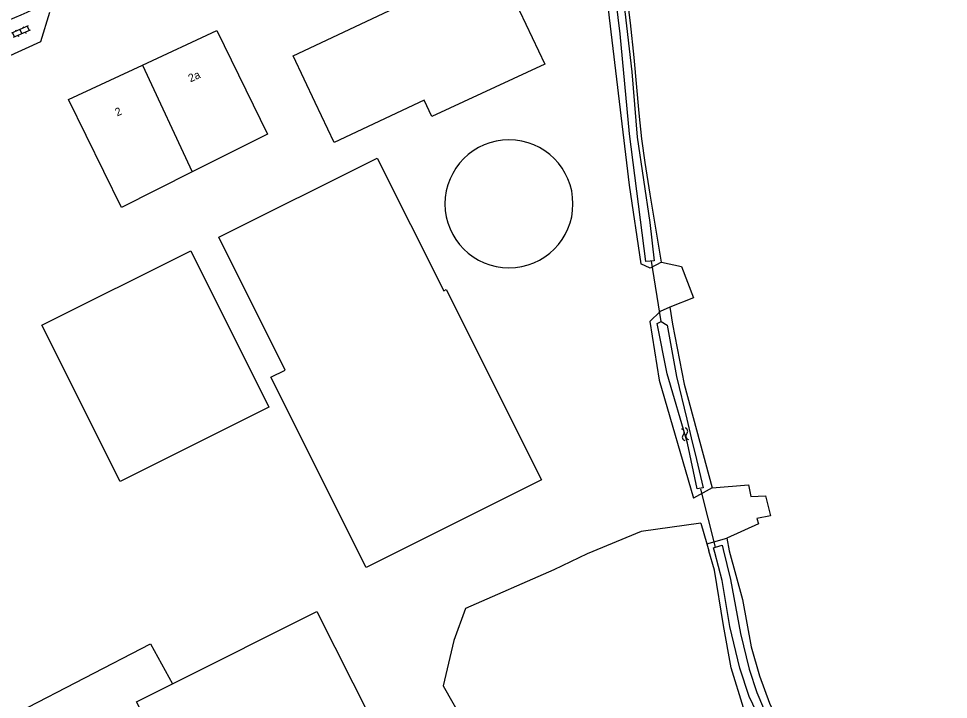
# Model space of a CAD drawing. Extents: x 135999 to 138000, y 396000 to 398501.
# Drawn here: x 136883.8 to 137000, y 396981.4 to 397066.5 of the extents above; entities that cross this region are included whole.
import ezdxf

# ---------------------------------------------------------------- set-up
doc = ezdxf.new("R2010")
doc.units = 0
for name, color, linetype in [('gg-afsc-draadraster', 7, 'Continuous'), ('gg-afsc-lijn draadraster', 7, 'Continuous'), ('gg-afsc-muur', 7, 'Continuous'), ('gg-anno-huisnummerreeks BGT', 7, 'Continuous'), ('gg-bbg-bijgebouw', 7, 'Continuous'), ('gg-bbg-gedigitaliseerde bebouwing', 7, 'Continuous'), ('gg-bbg-gedigitaliseerde bijgebouw', 7, 'Continuous'), ('gg-bbg-hoofdgebouw', 7, 'Continuous'), ('gg-bbg-opslagtank', 7, 'Continuous'), ('gg-bbg-tussenscheiding', 7, 'Continuous'), ('gg-knt-verharding', 7, 'Continuous'), ('gg-kntw-bovenkant insteek waterloop', 7, 'Continuous'), ('gg-kntw-waterlijn', 7, 'Continuous'), ('gg-kwrk-duiker nz buis', 7, 'Continuous'), ('gt-symb-klinker verharding', 7, 'Continuous'), ('gt-symb-watersymbool', 7, 'Continuous'), ('gx-grn-maaiveld', 7, 'Continuous')]:
    doc.layers.add(name, color=color, linetype=linetype)

# ---------------------------------------------------------------- blocks, each defined once
blk = doc.blocks.new('gt0-KL1')
at = {"layer": 'gt-symb-klinker verharding'}
for p, q in [((-1.15, 0.3), (1.15, 0.3)), ((-1, -0.3), (-1, 0.3)), ((-0.5, 0.3), (-0.5, 0.45)), ((0, -0.3), (0, 0.3)), ((0.5, 0.3), (0.5, 0.45)), ((1, -0.3), (1, 0.3)), ((-1.15, -0.3), (1.15, -0.3)), ((-0.5, -0.45), (-0.5, -0.3)), ((0.5, -0.45), (0.5, -0.3))]:
    blk.add_line(p, q, dxfattribs=at)
blk = doc.blocks.new('gt0-WA')
at = {"layer": 'gt-symb-watersymbool'}
for centre, start, end in [((-0.32, 0.02), 28.0725, 151.9275), ((0.43, 0.42), 208.0725, 331.9275), ((-0.32, -0.43), 28.0725, 151.9275), ((0.43, -0.03), 208.0725, 331.9275)]:
    blk.add_arc(centre, 0.425, start, end, dxfattribs=at)

msp = doc.modelspace()

# ---------------------------------------------------------------- linework, layer by layer
at = {"layer": 'gg-afsc-draadraster'}
msp.add_lwpolyline([(136969.05, 397003.45), (136961.59, 397002.43), (136954.86, 396999.62), (136950.67, 396997.62), (136939.63, 396992.77), (136938.18, 396988.79), (136936.85, 396983.11)], dxfattribs=at)
at = {"layer": 'gg-afsc-lijn draadraster'}
msp.add_lwpolyline([(136969.05, 397003.45), (136961.59, 397002.43), (136954.86, 396999.62), (136950.67, 396997.62), (136939.63, 396992.77), (136938.18, 396988.79), (136936.85, 396983.11)], dxfattribs=at)
at = {"layer": 'gg-afsc-muur'}
msp.add_lwpolyline([(136883.88, 396979.86), (136900.29, 396988.38), (136903.04, 396983.36)], dxfattribs=at)
at = {"layer": 'gg-bbg-bijgebouw'}
for p, q in [((136918.09, 397061.89), (136943.43, 397073.82)), ((136943.43, 397073.82), (136949.56, 397060.82)), ((136949.13, 397008.85), (136927.23, 396997.9)), ((136903.04, 396983.36), (136921.08, 396992.42))]:
    msp.add_line(p, q, dxfattribs=at)
for points in [[(136921.08, 396992.42), (136927.81, 396979.02), (136905.27, 396967.71)], [(136905.27, 396967.71), (136898.54, 396981.1), (136903.04, 396983.36)]]:
    msp.add_lwpolyline(points, dxfattribs=at)
at = {"layer": 'gg-bbg-gedigitaliseerde bebouwing'}
for points in [[(136908.57, 397065.05), (136914.91, 397052.1), (136905.48, 397047.36)], [(136905.48, 397047.36), (136896.66, 397042.93), (136890.04, 397056.43)]]:
    msp.add_lwpolyline(points, dxfattribs=at)
at = {"layer": 'gg-bbg-gedigitaliseerde bijgebouw'}
for p, q in [((136920.86, 397056.03), (136918.09, 397061.89)), ((136917.12, 397022.59), (136908.81, 397039.2))]:
    msp.add_line(p, q, dxfattribs=at)
for points in [[(136949.56, 397060.82), (136935.45, 397054.31), (136934.48, 397056.35)], [(136934.48, 397056.35), (136923.23, 397051.03), (136920.86, 397056.03)], [(136908.81, 397039.2), (136928.62, 397049.1), (136936.93, 397032.5)], [(136886.71, 397028.19), (136905.31, 397037.49), (136915.07, 397017.97), (136896.47, 397008.67), (136886.71, 397028.19)], [(136936.93, 397032.5), (136937.23, 397032.65), (136949.13, 397008.85)], [(136927.23, 396997.9), (136915.33, 397021.7), (136917.12, 397022.59)]]:
    msp.add_lwpolyline(points, dxfattribs=at)
at = {"layer": 'gg-bbg-hoofdgebouw'}
for p, q in [((136899.26, 397060.72), (136908.57, 397065.05)), ((136890.04, 397056.43), (136899.26, 397060.72))]:
    msp.add_line(p, q, dxfattribs=at)
at = {"layer": 'gg-bbg-opslagtank'}
for start, end in [(0, 180), (180, 0)]:
    msp.add_arc((136945.08, 397043.37), 8, start, end, dxfattribs=at)
at = {"layer": 'gg-bbg-tussenscheiding'}
msp.add_line((136899.26, 397060.72), (136905.48, 397047.36), dxfattribs=at)
at = {"layer": 'gg-knt-verharding'}
msp.add_lwpolyline([(136887.64, 397067.29), (136886.53, 397063.62), (136879.82, 397060.58)], dxfattribs=at)
msp.add_arc((136817.01, 397220.7), 167.69, 290.3687, 295.0412, dxfattribs=at)
at = {"layer": 'gg-kntw-bovenkant insteek waterloop'}
for points in [[(136953.63, 397103.16), (136953.7, 397098.02), (136955.8, 397083.18), (136957.61, 397066.63), (136960.11, 397045.71), (136961.57, 397035.86)], [(136964.14, 397036.08), (136962.71, 397044.59), (136962.09, 397048.55), (136961.68, 397051.52), (136961.33, 397054.69), (136960.74, 397061.67), (136960.27, 397066.02), (136959.39, 397072.91), (136957.99, 397084.77), (136957.44, 397088.73), (136956.48, 397095.04), (136956.14, 397098.07), (136956.08, 397099.07), (136956.05, 397100.76), (136956.1, 397101.25)], [(136964.14, 397036.08), (136962.74, 397035.33), (136961.57, 397035.86)], [(136962.68, 397028.68), (136963.84, 397021.32), (136968.14, 397006.58)]]:
    msp.add_lwpolyline(points, dxfattribs=at)
at = {"layer": 'gg-kntw-waterlijn'}
for points in [[(136962.18, 397036.15), (136960.16, 397052.14), (136958.96, 397064.61), (136956.62, 397084.04), (136954.59, 397098.29), (136954.31, 397102.66), (136955.47, 397102.36), (136955.94, 397095.97), (136957.68, 397083.64), (136960.43, 397059.87), (136961.09, 397051.71), (136962.69, 397041.03), (136963.22, 397036.24), (136962.18, 397036.15)], [(136968.59, 397007.73), (136967.4, 397013.44), (136964.85, 397022.12), (136963.59, 397028.43), (136964.08, 397028.67), (136964.87, 397028.21), (136966.03, 397021.79), (136967.31, 397016.45), (136967.86, 397014.12), (136968.51, 397011.42), (136969.35, 397007.89), (136968.59, 397007.73)]]:
    msp.add_lwpolyline(points, dxfattribs=at)
at = {"layer": 'gg-kwrk-duiker nz buis'}
for p, q in [((136964.08, 397028.67), (136962.89, 397036.19)), ((136970.89, 397000.45), (136969.04, 397007.69))]:
    msp.add_line(p, q, dxfattribs=at)
at = {"layer": 'gx-grn-maaiveld'}
for p, q in [((136970.49, 397007.87), (136968.14, 397006.58)), ((136969.05, 397003.45), (136969.81, 397000.86)), ((136969.81, 397000.86), (136972.32, 397001.56)), ((136969.81, 397000.86), (136970.06, 397000)), ((136972.32, 397001.56), (136972.61, 397000))]:
    msp.add_line(p, q, dxfattribs=at)
for points in [[(136964.14, 397036.08), (136966.65, 397035.54), (136968.13, 397031.64), (136965.19, 397030.45)], [(136965.19, 397030.45), (136963.99, 397029.93), (136962.68, 397028.68)], [(136965.19, 397030.45), (136965.5, 397028.35), (136966.99, 397020.84), (136970.49, 397007.87)], [(136970.49, 397007.87), (136975.03, 397008.24), (136975.3, 397006.78), (136977.15, 397006.89), (136977.78, 397004.37), (136976.04, 397004.03), (136976.25, 397003.37), (136972.32, 397001.56)], [(137000, 396943.89), (136998.72, 396946.17), (136992.04, 396954.86), (136984.64, 396964.39), (136981.25, 396969.76), (136977.24, 396975.86), (136974.38, 396980.38), (136972.85, 396985.36), (136971.89, 396990.65), (136970.75, 396997.59), (136970.06, 397000)], [(136976, 396979.86), (136975.11, 396981.77), (136973.92, 396985.32), (136972.7, 396990.55), (136971.73, 396996.29), (136970.8, 396999.78), (136970.63, 397000.37), (136970.89, 397000.45), (136971.72, 397000.7), (136971.84, 397000.17), (136972.76, 396996.43), (136974.02, 396989.66), (136975.11, 396985.18), (136976.04, 396982.28), (136976.91, 396980.31)], [(136972.61, 397000), (136974.25, 396993.89), (136975.34, 396988.01), (136976.4, 396984.38), (136977.65, 396980.94), (136979.18, 396977.81), (136986.35, 396967.11), (136995.41, 396955.52), (137000, 396949.24)], [(136887.84, 396969.81), (136888.6, 396970.35), (136883.88, 396979.86), (136900.29, 396988.38), (136903.04, 396983.36)], [(136936.85, 396983.11), (136946.39, 396966.31), (136950.91, 396956.5), (136950.94, 396953.26), (136910.62, 396930.6), (136908.33, 396930), (136897.08, 396952.02), (136890.62, 396964.4)]]:
    msp.add_lwpolyline(points, dxfattribs=at)

# ---------------------------------------------------------------- block references
at = {"layer": 'gt-symb-klinker verharding', "rotation": -156.17710051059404}
msp.add_blockref('gt0-KL1', (136884.06, 397064.9), dxfattribs=at)
at = {"layer": 'gt-symb-watersymbool', "rotation": -73.73979529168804}
msp.add_blockref('gt0-WA', (136967.07, 397014.62), dxfattribs=at)

# ---------------------------------------------------------------- texts
at = {"layer": 'gg-anno-huisnummerreeks BGT'}
for s, p in [('2a', (136905.27, 397058.55)), ('2', (136896.12, 397054.29))]:
    msp.add_text(s, height=1, rotation=25, dxfattribs=at).set_placement(p)

doc.saveas('drawing.dxf')
